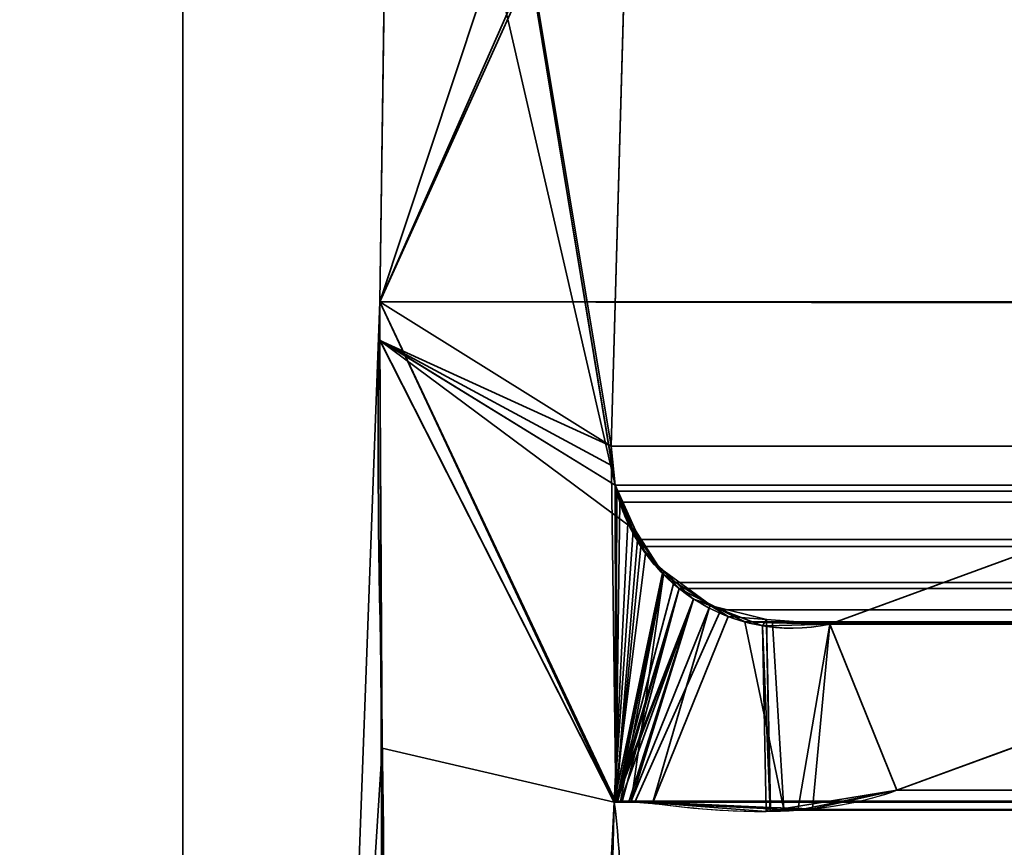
# Model space of a CAD drawing. Header units: millimetres. Extents: x -603 to 3703, y -115 to 249.
# Tile 740 of 1056: x 2486.32 to 2490.44, y 0.36 to 3.83. Entities that reach past the tile are written whole.
import ezdxf

# ---------------------------------------------------------------- set-up
doc = ezdxf.new("R2010")
doc.units = ezdxf.units.MM
doc.layers.add('151', color=7, linetype='Continuous', true_color=0xffffff)

# ---------------------------------------------------------------- blocks, each defined once
blk = doc.blocks.new('UG_SURFACE_003')
at = {"layer": '151', "color": 252, "linetype": 'Continuous', "lineweight": 35}
for points in [[(3703.0001, -13.3, 2212.25), (3703.0001, 230.4, 2212.25), (2296.9999, 230.4, 2212.25), (2296.9999, -13.3, 2212.25)], [(2447, -13.3, 2062.2499), (2447, 230.4, 2062.2499), (3553, 230.4, 2062.2499), (3553, -13.3, 2062.2499)]]:
    blk.add_3dface(points, dxfattribs=at)
blk = doc.blocks.new('UG_SURFACE_222')
at = {"layer": '151', "color": 7, "linetype": 'Continuous', "lineweight": 35}
for points in [[(2488.8117, 1.8784, 2018.4383), (2487.9112, 7.3541, 2019.3388), (2487.8678, 6.0177, 2019.3822), (2487.8716, 5.9608, 2019.3784)], [(2487.9112, 7.3541, 2019.3388), (2488.7989, 1.9593, 2018.451), (2488.795, 2.0412, 2018.4548)], [(2487.9112, 7.3541, 2019.3388), (2488.8117, 1.8784, 2018.4383), (2488.7989, 1.9593, 2018.451)], [(2488.795, 2.0412, 2018.4548), (2488.8775, 4.9715, 2018.3723), (2487.9112, 7.3541, 2019.3388)], [(2487.8249, 2.6459, -7.75), (2489.0733, 6.4097, -7.75), (2488.9109, 5.1239, -7.75), (2488.903, 5.0887, -7.75)], [(2489.0733, 6.4097, -7.75), (2487.8249, 2.6459, -7.75), (2487.8716, 5.9608, -7.75)], [(2487.8249, 2.6459, 2019.4249), (2487.8716, 5.9608, 2019.3784), (2487.8716, 5.9608, -7.75), (2487.8249, 2.6459, -7.75)], [(2487.8716, 5.9608, 2019.3784), (2487.8249, 2.6459, 2019.4249), (2487.8259, 2.4847, 2019.424), (2488.8117, 1.8784, 2018.4383)], [(2488.903, 5.0887, -7.75), (2488.8775, 4.9715, -7.75), (2487.8249, 2.6459, -7.75)], [(2488.8775, 4.9715, -7.75), (2488.795, 2.0412, -7.75), (2487.8256, 2.4846, -7.75), (2487.8249, 2.6459, -7.75)], [(2488.795, 2.0412, -7.75), (2488.8775, 4.9715, -7.75), (2488.8775, 4.9715, 2018.3723), (2488.795, 2.0412, 2018.4548)], [(2487.8249, 2.6459, -7.75), (2487.8256, 2.4846, -7.75), (2487.8259, 2.4847, 2019.424)], [(2487.8259, 2.4847, 2019.424), (2487.8249, 2.6459, 2019.4249), (2487.8249, 2.6459, -7.75)], [(2487.8356, 0.7759, 2019.4142), (2487.8259, 2.4847, 2019.424), (2487.8256, 2.4846, -7.75)], [(2487.8356, 0.7759, 2019.4142), (2487.8256, 2.4846, -7.75), (2487.8352, -0.4257, -7.75)], [(2487.8256, 2.4846, -7.75), (2488.8117, 1.8784, -7.75), (2488.8961, 1.6882, -7.75)], [(2487.8256, 2.4846, -7.75), (2488.795, 2.0412, -7.75), (2488.7989, 1.9593, -7.75)], [(2488.7989, 1.9593, -7.75), (2488.8117, 1.8784, -7.75), (2487.8256, 2.4846, -7.75)], [(2488.8961, 1.6882, -7.75), (2488.9388, 1.592, -7.75), (2488.8074, 0.5499, -7.75), (2487.8256, 2.4846, -7.75)], [(2487.8352, -0.4257, -7.75), (2487.8256, 2.4846, -7.75), (2488.8074, 0.5499, -7.75), (2488.7483, -0.6131, -7.75)], [(2487.8259, 2.4847, 2019.424), (2488.8074, 0.5499, 2018.4426), (2488.8644, 1.7194, 2018.3856), (2488.8117, 1.8784, 2018.4383)], [(2488.8074, 0.5499, 2018.4426), (2487.8259, 2.4847, 2019.424), (2487.8356, 0.7759, 2019.4142)], [(2488.7989, 1.9593, -7.75), (2488.795, 2.0412, -7.75), (2488.795, 2.0412, 2018.4548), (2488.7989, 1.9593, 2018.451)], [(2489.7101, 1.295, -7.75), (2491.6265, 1.997, -7.75), (2491.4486, 1.1329, -7.75), (2489.9917, 0.5991, -7.75)], [(2489.9917, 0.5991, 2017.2584), (2491.4486, 1.1329, 2015.8014), (2491.6265, 1.997, 2015.6233), (2489.7101, 1.295, 2017.5397)], [(2491.6265, 1.997, -7.75), (2489.7101, 1.295, -7.75), (2489.7101, 1.295, 2017.5397), (2491.6265, 1.997, 2015.6233)], [(2488.7989, 1.9593, 2018.451), (2488.8117, 1.8784, 2018.4383), (2488.8117, 1.8784, -7.75), (2488.7989, 1.9593, -7.75)], [(2488.8117, 1.8784, -7.75), (2488.8644, 1.7194, 2018.3856), (2488.8864, 1.6875, 2018.3635)], [(2488.8117, 1.8784, -7.75), (2488.8117, 1.8784, 2018.4383), (2488.8644, 1.7194, 2018.3856)], [(2488.8864, 1.6875, 2018.3635), (2488.8961, 1.6882, -7.75), (2488.8117, 1.8784, -7.75)], [(2488.8864, 1.6875, 2018.3635), (2488.8644, 1.7194, 2018.3856), (2488.8074, 0.5499, 2018.4426)], [(2488.8074, 0.5499, 2018.4426), (2489.0091, 1.5104, 2018.2409), (2488.8864, 1.6875, 2018.3635)], [(2488.8961, 1.6882, -7.75), (2488.8864, 1.6875, 2018.3635), (2489.0091, 1.5104, 2018.2409)], [(2489.0091, 1.5104, 2018.2409), (2488.9388, 1.592, -7.75), (2488.8961, 1.6882, -7.75)], [(2488.8074, 0.5499, -7.75), (2488.9388, 1.592, -7.75), (2489.0165, 1.518, -7.75)], [(2489.0091, 1.5104, 2018.2409), (2489.0165, 1.518, -7.75), (2488.9388, 1.592, -7.75)], [(2489.0165, 1.518, -7.75), (2489.14, 1.4006, -7.75), (2488.8074, 0.5499, -7.75)], [(2488.8074, 0.5499, 2018.4426), (2489.0144, 1.5029, 2018.2357), (2489.0091, 1.5104, 2018.2409)], [(2489.0144, 1.5029, 2018.2357), (2488.8074, 0.5499, 2018.4426), (2488.8163, 0.553, 2018.4338)], [(2488.8163, 0.553, 2018.4338), (2488.8194, 0.5541, 2018.4307), (2489.0144, 1.5029, 2018.2357)], [(2489.0144, 1.5029, 2018.2357), (2488.8194, 0.5541, 2018.4307), (2488.8337, 0.5532, 2018.4164)], [(2489.0144, 1.5029, 2018.2357), (2488.8337, 0.5532, 2018.4164), (2488.8778, 0.5502, 2018.3723)], [(2489.2094, 1.3763, 2018.0407), (2489.0144, 1.5029, 2018.2357), (2488.8778, 0.5502, 2018.3723), (2488.9681, 0.5441, 2018.2817)], [(2489.0165, 1.518, -7.75), (2489.0091, 1.5104, 2018.2409), (2489.0144, 1.5029, 2018.2357)], [(2489.0165, 1.518, -7.75), (2489.0144, 1.5029, 2018.2357), (2489.2094, 1.3763, 2018.0407)], [(2489.2094, 1.3763, 2018.0407), (2489.14, 1.4006, -7.75), (2489.0165, 1.518, -7.75)], [(2488.8155, 0.5533, -7.75), (2488.8074, 0.5499, -7.75), (2489.14, 1.4006, -7.75)], [(2488.8339, 0.5537, -7.75), (2488.816, 0.5534, -7.75), (2488.8155, 0.5533, -7.75), (2489.14, 1.4006, -7.75)], [(2489.14, 1.4006, -7.75), (2488.8701, 0.5545, -7.75), (2488.8339, 0.5537, -7.75)], [(2488.878, 0.5539, -7.75), (2488.8701, 0.5545, -7.75), (2489.14, 1.4006, -7.75)], [(2488.878, 0.5539, -7.75), (2489.14, 1.4006, -7.75), (2489.2092, 1.3738, -7.75)], [(2489.2092, 1.3738, -7.75), (2489.4288, 1.2884, -7.75), (2489.4435, 0.5105, -7.75), (2488.878, 0.5539, -7.75)], [(2488.9681, 0.5441, 2018.2817), (2489.2848, 1.3273, 2017.9653), (2489.2094, 1.3763, 2018.0407)], [(2489.2094, 1.3763, 2018.0407), (2489.2092, 1.3738, -7.75), (2489.14, 1.4006, -7.75)], [(2489.2092, 1.3738, -7.75), (2489.2094, 1.3763, 2018.0407), (2489.2848, 1.3273, 2017.9653)], [(2489.2092, 1.3738, -7.75), (2489.2848, 1.3273, 2017.9653), (2489.4459, 1.3151, 2017.8041)], [(2489.4459, 1.3151, 2017.8041), (2489.4288, 1.2884, -7.75), (2489.2092, 1.3738, -7.75)], [(2489.4459, 1.3151, 2017.8041), (2489.2848, 1.3273, 2017.9653), (2488.9681, 0.5441, 2018.2817), (2489.4619, 0.5275, 2017.7882)], [(2489.4459, 1.3151, 2017.8041), (2489.4447, 1.2888, -7.75), (2489.4288, 1.2884, -7.75)], [(2489.4612, 0.5134, -7.75), (2489.4288, 1.2884, -7.75), (2489.4447, 1.2888, -7.75)], [(2489.4612, 0.5134, -7.75), (2489.4435, 0.5105, -7.75), (2489.4288, 1.2884, -7.75)], [(2489.4447, 1.2888, -7.75), (2489.4459, 1.3151, 2017.8041), (2489.7101, 1.295, 2017.5397)], [(2489.4447, 1.2888, -7.75), (2489.7101, 1.295, -7.75), (2489.9917, 0.5991, -7.75), (2489.4612, 0.5134, -7.75)], [(2489.7101, 1.295, 2017.5397), (2489.7101, 1.295, -7.75), (2489.4447, 1.2888, -7.75)], [(2489.4619, 0.5275, 2017.7882), (2489.6383, 0.5215, 2017.6115), (2489.7101, 1.295, 2017.5397), (2489.4459, 1.3151, 2017.8041)], [(2489.7101, 1.295, 2017.5397), (2489.6383, 0.5215, 2017.6115), (2489.9917, 0.5991, 2017.2584)], [(2491.4486, 1.1329, 2015.8014), (2489.9917, 0.5991, 2017.2584), (2489.9917, 0.5991, -7.75), (2491.4486, 1.1329, -7.75)], [(2487.8352, -0.4257, -7.75), (2487.7486, -0.5778, 2019.5014), (2487.8356, 0.7759, 2019.4142)], [(2488.7655, -0.6133, 2018.4846), (2488.8074, 0.5499, 2018.4426), (2487.8356, 0.7759, 2019.4142), (2487.7486, -0.5778, 2019.5014)], [(2489.4612, 0.5134, -7.75), (2489.9917, 0.5991, -7.75), (2489.9917, 0.5991, 2017.2584)], [(2489.9917, 0.5991, 2017.2584), (2489.6383, 0.5215, 2017.6115), (2489.4612, 0.5134, -7.75)], [(2488.7483, -0.6131, -7.75), (2488.8074, 0.5499, -7.75), (2488.8074, 0.5499, 2018.4426)], [(2488.8074, 0.5499, 2018.4426), (2488.7655, -0.6133, 2018.4846), (2488.7483, -0.6131, -7.75)], [(2488.8074, 0.5499, -7.75), (2488.8155, 0.5533, -7.75), (2488.8163, 0.553, 2018.4338)], [(2488.8163, 0.553, 2018.4338), (2488.8074, 0.5499, 2018.4426), (2488.8074, 0.5499, -7.75)], [(2488.8155, 0.5533, -7.75), (2488.816, 0.5534, -7.75), (2488.8163, 0.553, 2018.4338)], [(2488.8337, 0.5532, 2018.4164), (2488.8194, 0.5541, 2018.4307), (2488.816, 0.5534, -7.75)], [(2488.8194, 0.5541, 2018.4307), (2488.8163, 0.553, 2018.4338), (2488.816, 0.5534, -7.75)], [(2488.816, 0.5534, -7.75), (2488.8339, 0.5537, -7.75), (2488.8337, 0.5532, 2018.4164)], [(2488.8778, 0.5502, 2018.3723), (2488.8337, 0.5532, 2018.4164), (2488.8339, 0.5537, -7.75)], [(2488.8339, 0.5537, -7.75), (2488.8701, 0.5545, -7.75), (2488.8778, 0.5502, 2018.3723)], [(2488.8701, 0.5545, -7.75), (2488.878, 0.5539, -7.75), (2488.8778, 0.5502, 2018.3723)], [(2488.9681, 0.5441, 2018.2817), (2488.8778, 0.5502, 2018.3723), (2488.878, 0.5539, -7.75)], [(2488.878, 0.5539, -7.75), (2489.4435, 0.5105, -7.75), (2489.4619, 0.5275, 2017.7882)], [(2489.4619, 0.5275, 2017.7882), (2488.9681, 0.5441, 2018.2817), (2488.878, 0.5539, -7.75)], [(2489.4435, 0.5105, -7.75), (2489.4612, 0.5134, -7.75), (2489.4619, 0.5275, 2017.7882)], [(2489.6383, 0.5215, 2017.6115), (2489.4619, 0.5275, 2017.7882), (2489.4612, 0.5134, -7.75)]]:
    blk.add_3dface(points, dxfattribs=at)
blk = doc.blocks.new('UG_SURFACE_223')
at = {"layer": '151', "color": 7, "linetype": 'Continuous', "lineweight": 35}
for points in [[(2488.8775, 4.9715, 2018.3723), (2488.795, 2.0412, 2018.4548), (2487.8249, 2.6459, 2019.4249), (2487.8716, 5.9608, 2019.3784)], [(3512.1751, 2.6459, 2019.4249), (3512.1284, 5.9608, 2019.3784), (2487.8716, 5.9608, 2019.3784), (2487.8249, 2.6459, 2019.4249)], [(2488.795, 2.0412, 2018.4548), (2488.8775, 4.9715, 2018.3723), (3511.1225, 4.9715, 2018.3723), (3511.205, 2.0412, 2018.4548)], [(2487.7391, 0.3112, 2019.511), (2487.8249, 2.6459, 2019.4249), (2488.8074, 0.5499, 2018.4426), (2488.7698, -0.872, 2018.4803)], [(3512.1696, 1.0733, 2019.4194), (2487.8249, 2.6459, 2019.4249), (2487.7391, 0.3112, 2019.511)], [(2487.8249, 2.6459, 2019.4249), (2488.795, 2.0412, 2018.4548), (2488.8146, 0.5531, 2018.4352), (2488.8124, 0.5521, 2018.4376)], [(2488.8124, 0.5521, 2018.4376), (2488.8074, 0.5499, 2018.4426), (2487.8249, 2.6459, 2019.4249)], [(3512.1696, 1.0733, 2019.4194), (3512.1751, 2.6459, 2019.4249), (2487.8249, 2.6459, 2019.4249)], [(2488.8146, 0.5531, 2018.4352), (2488.795, 2.0412, 2018.4548), (2488.8117, 1.8784, 2018.4383)], [(2488.795, 2.0412, 2018.4548), (3511.2011, 1.9603, 2018.4512), (3511.1883, 1.8784, 2018.4383)], [(2488.795, 2.0412, 2018.4548), (3511.205, 2.0412, 2018.4548), (3511.2011, 1.9603, 2018.4512)], [(3511.1883, 1.8784, 2018.4383), (2488.8117, 1.8784, 2018.4383), (2488.795, 2.0412, 2018.4548)], [(2489.7101, 1.295, 2017.5397), (2491.6265, 1.997, 2015.6233), (2491.4486, 1.1329, 2015.8014), (2489.9917, 0.5991, 2017.2584)], [(2491.6265, 1.997, 2015.6233), (2489.7101, 1.295, 2017.5397), (3510.2899, 1.295, 2017.5397), (3508.3735, 1.997, 2015.6233)], [(2488.8146, 0.5531, 2018.4352), (2488.8117, 1.8784, 2018.4383), (2488.8186, 1.8526, 2018.4314)], [(2488.8117, 1.8784, 2018.4383), (3511.1883, 1.8784, 2018.4383), (3511.1794, 1.8545, 2018.4293)], [(3511.1794, 1.8545, 2018.4293), (2488.8186, 1.8526, 2018.4314), (2488.8117, 1.8784, 2018.4383)], [(2488.8186, 1.8526, 2018.4314), (2488.8308, 1.8061, 2018.4193), (2488.8146, 0.5531, 2018.4352)], [(2488.8308, 1.8061, 2018.4193), (2488.8186, 1.8526, 2018.4314), (3511.1794, 1.8545, 2018.4293)], [(2488.8308, 1.8061, 2018.4193), (3511.1794, 1.8545, 2018.4293), (3511.1115, 1.6712, 2018.3613)], [(2488.8146, 0.5531, 2018.4352), (2488.8308, 1.8061, 2018.4193), (2488.905, 1.6499, 2018.3451)], [(2488.8308, 1.8061, 2018.4193), (3511.1115, 1.6712, 2018.3613), (3511.0958, 1.6501, 2018.3458)], [(3511.0958, 1.6501, 2018.3458), (2488.905, 1.6499, 2018.3451), (2488.8308, 1.8061, 2018.4193)], [(2488.905, 1.6499, 2018.3451), (2488.9185, 1.6214, 2018.3315), (2488.8146, 0.5531, 2018.4352)], [(2488.8146, 0.5531, 2018.4352), (2488.9185, 1.6214, 2018.3315), (2489.0566, 1.4693, 2018.1932)], [(2488.905, 1.6499, 2018.3451), (3511.0958, 1.6501, 2018.3458), (3510.993, 1.5104, 2018.2431)], [(2488.9185, 1.6214, 2018.3315), (2488.905, 1.6499, 2018.3451), (3510.993, 1.5104, 2018.2431)], [(2488.9185, 1.6214, 2018.3315), (3510.993, 1.5104, 2018.2431), (3510.9425, 1.4749, 2018.1925)], [(3510.9425, 1.4749, 2018.1925), (2489.0566, 1.4693, 2018.1932), (2488.9185, 1.6214, 2018.3315)], [(2489.0566, 1.4693, 2018.1932), (2489.079, 1.4448, 2018.1711), (2488.8146, 0.5531, 2018.4352)], [(2488.8208, 0.5528, 2018.4293), (2488.8146, 0.5531, 2018.4352), (2489.079, 1.4448, 2018.1711)], [(2488.8408, 0.5518, 2018.4093), (2488.8208, 0.5528, 2018.4293), (2489.079, 1.4448, 2018.1711)], [(2489.079, 1.4448, 2018.1711), (2489.2542, 1.3555, 2017.9958), (2488.8933, 0.5493, 2018.3568), (2488.8408, 0.5518, 2018.4093)], [(2489.079, 1.4448, 2018.1711), (2489.0566, 1.4693, 2018.1932), (3510.9425, 1.4749, 2018.1925)], [(2489.079, 1.4448, 2018.1711), (3510.9425, 1.4749, 2018.1925), (3510.7572, 1.3446, 2018.007)], [(2489.079, 1.4448, 2018.1711), (3510.7572, 1.3446, 2018.007), (3510.7486, 1.3429, 2017.9985)], [(3510.7486, 1.3429, 2017.9985), (2489.2542, 1.3555, 2017.9958), (2489.079, 1.4448, 2018.1711)], [(2489.2542, 1.3555, 2017.9958), (2489.3539, 1.3048, 2017.8962), (2489.5184, 0.5189, 2017.7317), (2488.8933, 0.5493, 2018.3568)], [(2489.3539, 1.3048, 2017.8962), (2489.2542, 1.3555, 2017.9958), (3510.7486, 1.3429, 2017.9985)], [(2489.4698, 1.3016, 2017.7801), (2489.3539, 1.3048, 2017.8962), (3510.7486, 1.3429, 2017.9985)], [(3510.7486, 1.3429, 2017.9985), (3510.5288, 1.3001, 2017.7789), (2489.4698, 1.3016, 2017.7801)], [(2489.5184, 0.5189, 2017.7317), (2489.3539, 1.3048, 2017.8962), (2489.4698, 1.3016, 2017.7801)], [(2489.4698, 1.3016, 2017.7801), (2489.7101, 1.295, 2017.5397), (2489.5771, 0.516, 2017.673), (2489.5184, 0.5189, 2017.7317)], [(2489.4698, 1.3016, 2017.7801), (3510.5288, 1.3001, 2017.7789), (3510.4198, 1.2788, 2017.6699)], [(2489.7101, 1.295, 2017.5397), (2489.4698, 1.3016, 2017.7801), (3510.4198, 1.2788, 2017.6699)], [(2489.9917, 0.5991, 2017.2584), (2489.5771, 0.516, 2017.673), (2489.7101, 1.295, 2017.5397)], [(3510.4198, 1.2788, 2017.6699), (3510.2899, 1.295, 2017.5397), (2489.7101, 1.295, 2017.5397)], [(3508.5514, 1.1329, 2015.8014), (3510.0083, 0.5991, 2017.2584), (2489.9917, 0.5991, 2017.2584), (2491.4486, 1.1329, 2015.8014)], [(2487.7391, 0.3112, 2019.511), (3512.2144, 0.3101, 2019.4643), (3512.1696, 1.0733, 2019.4194)], [(2489.5771, 0.516, 2017.673), (3510.0083, 0.5991, 2017.2584), (3510.3991, 0.5179, 2017.6492)], [(2489.5771, 0.516, 2017.673), (2489.9917, 0.5991, 2017.2584), (3510.0083, 0.5991, 2017.2584)], [(2488.7698, -0.872, 2018.4803), (3511.1926, 0.5499, 2018.4426), (3511.1868, -0.4242, 2018.4369)], [(2488.7698, -0.872, 2018.4803), (2488.8074, 0.5499, 2018.4426), (3511.1926, 0.5499, 2018.4426)], [(2488.8124, 0.5521, 2018.4376), (3511.1876, 0.5521, 2018.4376), (3511.1926, 0.5499, 2018.4426), (2488.8074, 0.5499, 2018.4426)], [(3511.1854, 0.5531, 2018.4352), (2488.8124, 0.5521, 2018.4376), (2488.8146, 0.5531, 2018.4352)], [(3511.1854, 0.5531, 2018.4352), (3511.1876, 0.5521, 2018.4376), (2488.8124, 0.5521, 2018.4376)], [(2488.8146, 0.5531, 2018.4352), (2488.8208, 0.5528, 2018.4293), (3511.1794, 0.5528, 2018.4293)], [(3511.1794, 0.5528, 2018.4293), (3511.1854, 0.5531, 2018.4352), (2488.8146, 0.5531, 2018.4352)], [(2488.8208, 0.5528, 2018.4293), (2488.8408, 0.5518, 2018.4093), (3511.1594, 0.5519, 2018.4095)], [(3511.1594, 0.5519, 2018.4095), (3511.1794, 0.5528, 2018.4293), (2488.8208, 0.5528, 2018.4293)], [(3511.107, 0.5496, 2018.357), (3511.1594, 0.5519, 2018.4095), (2488.8408, 0.5518, 2018.4093)], [(2488.8408, 0.5518, 2018.4093), (2488.8933, 0.5493, 2018.3568), (3511.107, 0.5496, 2018.357)], [(3510.4823, 0.5216, 2017.7324), (3511.107, 0.5496, 2018.357), (2488.8933, 0.5493, 2018.3568)], [(2488.8933, 0.5493, 2018.3568), (2489.5184, 0.5189, 2017.7317), (3510.4823, 0.5216, 2017.7324)], [(3510.3991, 0.5179, 2017.6492), (3510.4823, 0.5216, 2017.7324), (2489.5184, 0.5189, 2017.7317)], [(3510.3991, 0.5179, 2017.6492), (2489.5184, 0.5189, 2017.7317), (2489.5771, 0.516, 2017.673)]]:
    blk.add_3dface(points, dxfattribs=at)
blk = doc.blocks.new('UG_SURFACE_228')
at = {"layer": '151', "color": 252, "linetype": 'Continuous', "lineweight": 35}
for points in [[(2485.5001, 62.62, 2021.75), (2485.5001, -30.22, 2021.75), (2487, -30.22, 2020.2501), (2487, 62.62, 2020.2501)], [(2487, 62.62, -7.75), (2487, -30.22, -7.75), (2485.5001, -30.22, -7.75), (2485.5001, 62.62, -7.75)], [(2487, 62.62, 2020.2501), (2487, -30.22, 2020.2501), (2487, -30.22, -7.75), (2487, 62.62, -7.75)]]:
    blk.add_3dface(points, dxfattribs=at)
blk = doc.blocks.new('UG_SURFACE_229')
at = {"layer": '151', "color": 252, "linetype": 'Continuous', "lineweight": 35}
for points in [[(2485.5001, 62.62, 2021.75), (2485.5001, -30.22, 2021.75), (2487, -30.22, 2020.2501), (2487, 62.62, 2020.2501)], [(2487, 62.62, -7.75), (2487, -30.22, -7.75), (2485.5001, -30.22, -7.75), (2485.5001, 62.62, -7.75)], [(2487, 62.62, 2020.2501), (2487, -30.22, 2020.2501), (2487, -30.22, -7.75), (2487, 62.62, -7.75)]]:
    blk.add_3dface(points, dxfattribs=at)
blk = doc.blocks.new('UG_SURFACE_230')
at = {"layer": '151', "color": 252, "linetype": 'Continuous', "lineweight": 35}
for points in [[(2485.5001, -30.22, 2021.75), (3514.4999, -30.22, 2021.75), (3514.4999, 62.62, 2021.75), (2485.5001, 62.62, 2021.75)], [(2485.5001, -30.22, 2021.75), (2485.5001, 62.62, 2021.75), (2487, 62.62, 2020.2501), (2487, -30.22, 2020.2501)], [(2487, -30.22, 2020.2501), (2487, 62.62, 2020.2501), (3513, 62.62, 2020.2501), (3513, -30.22, 2020.2501)]]:
    blk.add_3dface(points, dxfattribs=at)

msp = doc.modelspace()

# ---------------------------------------------------------------- linework, layer by layer
at = {"layer": '151', "color": 252, "linetype": 'Continuous', "lineweight": -3, "true_color": 0x939598}
for p, q in [((2487, -30.22, 2020.25), (2487, 62.62, 2020.25)), ((2487, -30.22, 2020.25), (2487, 62.62, 2020.25)), ((2487, 62.62, -7.75), (2487, -30.22, -7.75)), ((2487, -30.22, 2020.25), (2487, 62.62, 2020.25)), ((2487, 62.62, -7.75), (2487, -30.22, -7.75)), ((2487.825, 2.6459, 2019.425), (2487.8716, 5.9608, 2019.3784)), ((2487.8716, 5.9608, 2019.3784), (2487.825, 2.6459, 2019.425)), ((2487.825, 2.6459, -7.75), (2487.8716, 5.9608, -7.75)), ((2488.7951, 2.0412, -7.75), (2488.8776, 4.9715, -7.75)), ((2488.8776, 4.9715, 2018.3724), (2488.7951, 2.0412, 2018.4549)), ((2488.8776, 4.9715, 2018.3724), (2488.7951, 2.0412, 2018.4549)), ((2487.825, 2.6459, 2019.425), (2487.825, 2.6459, -7.75)), ((3512.175, 2.6459, 2019.425), (2487.825, 2.6459, 2019.425)), ((2488.7951, 2.0412, 2018.4549), (3511.2049, 2.0412, 2018.4549)), ((2488.7951, 2.0412, -7.75), (2488.7951, 2.0412, 2018.4549)), ((2489.7101, 1.295, -7.75), (2491.6266, 1.997, -7.75)), ((2489.7101, 1.295, 2017.5399), (2491.6266, 1.997, 2015.6234)), ((2489.7101, 1.295, 2017.5399), (2491.6266, 1.997, 2015.6234)), ((2488.8117, 1.8784, -7.75), (2488.8117, 1.8784, 2018.4383)), ((2488.8117, 1.8784, 2018.4383), (3511.1883, 1.8784, 2018.4383)), ((2489.7101, 1.295, -7.75), (2489.7101, 1.295, 2017.5399)), ((2489.7101, 1.295, 2017.5399), (3510.2899, 1.295, 2017.5399)), ((2491.4485, 1.1329, -7.75), (2489.9916, 0.5991, -7.75)), ((2491.4485, 1.1329, 2015.8015), (2489.9916, 0.5991, 2017.2584)), ((2489.9916, 0.5991, 2017.2584), (2491.4485, 1.1329, 2015.8015)), ((3510.0084, 0.5991, 2017.2584), (2489.9916, 0.5991, 2017.2584)), ((2489.9916, 0.5991, 2017.2584), (2489.9916, 0.5991, -7.75)), ((3511.1926, 0.5499, 2018.4426), (2488.8074, 0.5499, 2018.4426)), ((2488.8074, 0.5499, 2018.4426), (2488.8074, 0.5499, -7.75))]:
    msp.add_line(p, q, dxfattribs=at)
for points, knots in [([(2487.825, 2.6459, 2019.425), (2487.7967, 1.6675, 2019.4533), (2487.857, 0.6872, 2019.393), (2487.829, -0.7739, 2019.421), (2487.8016, -1.258, 2019.4484), (2487.642, -2.2094, 2019.608), (2487.5056, -2.6721, 2019.7444), (2487.2817, -3.0566, 2019.9683)], [0, 0, 0, 0, 0.5, 0.5, 0.75, 0.75, 1, 1, 1, 1]), ([(2488.8117, 1.8784, 2018.4383), (2488.8103, 1.8851, 2018.4397), (2488.8089, 1.8918, 2018.4411), (2488.8064, 1.9053, 2018.4436), (2488.8052, 1.9121, 2018.4448), (2488.803, 1.9258, 2018.447), (2488.8021, 1.9326, 2018.4479), (2488.8003, 1.9464, 2018.4497), (2488.7995, 1.9533, 2018.4505), (2488.7981, 1.9672, 2018.4519), (2488.7975, 1.9741, 2018.4525), (2488.7965, 1.988, 2018.4535), (2488.7961, 1.995, 2018.4539), (2488.7953, 2.015, 2018.4547), (2488.795, 2.0281, 2018.455), (2488.7951, 2.0412, 2018.4549)], [0, 0, 0, 0, 0.127034, 0.127034, 0.254067, 0.254067, 0.381101, 0.381101, 0.508134, 0.508134, 0.635167, 0.635167, 0.762198, 0.762198, 1, 1, 1, 1]), ([(2489.7101, 1.295, 2017.5399), (2489.5927, 1.27, 2017.6573), (2489.4705, 1.273, 2017.7795), (2489.2582, 1.3309, 2017.9918), (2489.1637, 1.377, 2018.0863), (2489.02, 1.4921, 2018.23), (2488.9645, 1.551, 2018.2855), (2488.8829, 1.6758, 2018.3671), (2488.8523, 1.7385, 2018.3977), (2488.8234, 1.8296, 2018.4266), (2488.817, 1.8538, 2018.433), (2488.8117, 1.8784, 2018.4383)], [0, 0, 0, 0, 0.336418, 0.336418, 0.611476, 0.611476, 0.80217, 0.80217, 0.949507, 0.949507, 1, 1, 1, 1]), ([(2488.8074, 0.5499, 2018.4426), (2488.8097, 0.5515, 2018.4403), (2488.8122, 0.5524, 2018.4378), (2488.8267, 0.5565, 2018.4233), (2488.8391, 0.5559, 2018.4109), (2488.8997, 0.5539, 2018.3503), (2488.948, 0.5466, 2018.302), (2489.1892, 0.5176, 2018.0608), (2489.3836, 0.5019, 2017.8664), (2489.7164, 0.5262, 2017.5336), (2489.8562, 0.551, 2017.3938), (2489.9916, 0.5991, 2017.2584)], [0, 0, 0, 0, 0.006369, 0.006369, 0.037203, 0.037203, 0.159144, 0.159144, 0.647754, 0.647754, 1, 1, 1, 1]), ([(2488.1602, -3.5319, 2019.0898), (2488.3906, -2.9029, 2018.8594), (2488.5536, -2.2313, 2018.6964), (2488.7307, -1.2024, 2018.5193), (2488.7779, -0.8537, 2018.4721), (2488.8357, -0.1542, 2018.4143), (2488.8573, 0.1959, 2018.3927), (2488.8074, 0.5499, 2018.4426)], [0, 0, 0, 0, 0.5, 0.5, 0.75, 0.75, 1, 1, 1, 1])]:
    msp.add_open_spline(points, degree=3, knots=knots, dxfattribs=at)
for points in [[(2487.825, 2.6459, -7.75), (2487.7678, 0.6697, -7.75), (2488.0904, -1.668, -7.75), (2487.2817, -3.0566, -7.75)], [(2487.2817, -3.0566, 2019.9683), (2488.0904, -1.668, 2019.1596), (2487.7678, 0.6697, 2019.4822), (2487.825, 2.6459, 2019.425)], [(2488.8117, 1.8784, 2018.4383), (2488.8001, 1.9319, 2018.4499), (2488.7948, 1.9864, 2018.4552), (2488.7951, 2.0412, 2018.4549)], [(2488.7951, 2.0412, -7.75), (2488.7948, 1.9864, -7.75), (2488.8001, 1.9319, -7.75), (2488.8117, 1.8784, -7.75)], [(2489.7101, 1.295, 2017.5399), (2489.3009, 1.208, 2017.9491), (2488.8988, 1.4692, 2018.3512), (2488.8117, 1.8784, 2018.4383)], [(2488.8117, 1.8784, -7.75), (2488.8988, 1.4692, -7.75), (2489.3009, 1.208, -7.75), (2489.7101, 1.295, -7.75)], [(2488.8074, 0.5499, 2018.4426), (2488.8617, 0.5892, 2018.3883), (2489.4574, 0.4094, 2017.7926), (2489.9916, 0.5991, 2017.2584)], [(2488.8074, 0.5499, -7.75), (2488.8617, 0.5892, -7.75), (2489.4574, 0.4094, -7.75), (2489.9916, 0.5991, -7.75)], [(2488.8074, 0.5499, 2018.4426), (2488.9217, -0.2606, 2018.3283), (2488.6602, -2.1669, 2018.5898), (2488.1602, -3.5319, 2019.0898)], [(2488.1602, -3.5319, -7.75), (2488.6602, -2.1669, -7.75), (2488.9217, -0.2606, -7.75), (2488.8074, 0.5499, -7.75)]]:
    msp.add_open_spline(points, degree=3, dxfattribs=at)

# ---------------------------------------------------------------- block references
for name in ['UG_SURFACE_003', 'UG_SURFACE_228', 'UG_SURFACE_229', 'UG_SURFACE_230', 'UG_SURFACE_222', 'UG_SURFACE_223']:
    msp.add_blockref(name, (0, 0), dxfattribs=at)

doc.saveas('drawing.dxf')
